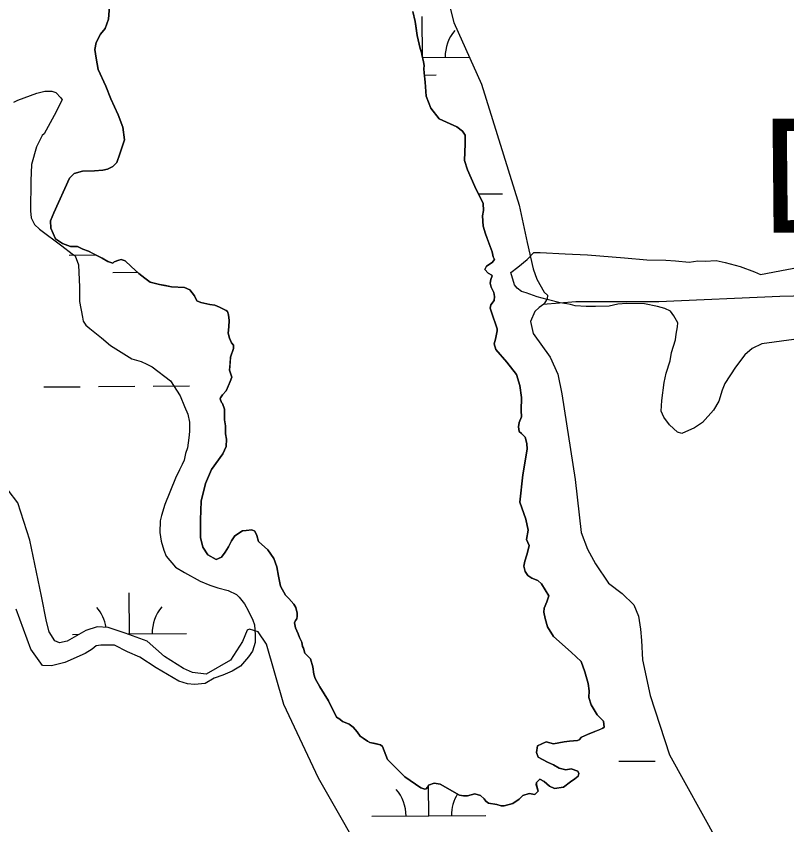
# Model space of a CAD drawing. Extents: x 3567028 to 3605064, y 510945 to 536587.
# Drawn here: x 3597727 to 3598403, y 519646 to 520355 of the extents above; entities that cross this region are included whole.
import ezdxf

# ---------------------------------------------------------------- set-up
doc = ezdxf.new("R2010")
doc.units = 0
for name, color, linetype in [('V-RIVR-IDEN', 7, 'Continuous'), ('V-SITE-VEGE', 7, 'Continuous'), ('V-TOPO-SHOR', 7, 'Continuous'), ('V-WETL-SWMP', 7, 'Continuous')]:
    doc.layers.add(name, color=color, linetype=linetype)

msp = doc.modelspace()

# ---------------------------------------------------------------- linework, layer by layer
at = {"layer": 'V-SITE-VEGE'}
for points in [[(3597724.5, 520279.76), (3597727.95, 520281.45), (3597744.66, 520287.63), (3597751.56, 520289.29), (3597757.87, 520289.24), (3597761.3, 520288.06), (3597765.86, 520283.43), (3597766.99, 520281.7), (3597759.98, 520267.98), (3597751.24, 520251.98), (3597749.5, 520250.27), (3597744.25, 520240.56), (3597740.1, 520225.1), (3597739.41, 520210.75), (3597739.18, 520184.35), (3597739.71, 520178.03), (3597742.53, 520172.26), (3597747.08, 520168.2), (3597766.48, 520153.69), (3597775.6, 520146.72), (3597778.46, 520144.98), (3597781.26, 520136.92), (3597782.25, 520117.39), (3597782.14, 520104.76), (3597784.89, 520090.96), (3597785.43, 520087.51), (3597787.7, 520084.05), (3597791.12, 520081.15), (3597801.39, 520073.03), (3597809.36, 520066.07), (3597828.21, 520054.43), (3597836.22, 520052.07), (3597841.37, 520049.73), (3597845.94, 520047.39), (3597861.91, 520035.2), (3597870.41, 520021.93), (3597874.35, 520012.71), (3597877.16, 520005.8), (3597878.82, 519998.89), (3597878.76, 519990.86), (3597878.13, 519985.12), (3597876.91, 519976.52), (3597875.15, 519971.37), (3597873.95, 519965.64), (3597872.2, 519961.64), (3597869.86, 519957.07), (3597866.35, 519949.63), (3597856.97, 519926.75), (3597854.02, 519917.02), (3597852.83, 519912.43), (3597852.75, 519902.1), (3597853.83, 519894.63), (3597856.06, 519886.58), (3597858.31, 519881.39), (3597866.27, 519871.56), (3597874.26, 519866.9), (3597887.98, 519859.32), (3597896.56, 519855.81), (3597903.43, 519853.45), (3597912.59, 519851.08), (3597920.02, 519847.57), (3597922.3, 519845.26), (3597926.84, 519839.48), (3597930.23, 519833.71), (3597934.18, 519825.07), (3597935.87, 519821.03), (3597936.37, 519812.42), (3597936.31, 519805.53), (3597933.95, 519798.09), (3597930.46, 519792.95), (3597923.51, 519784.97), (3597916.01, 519780.44), (3597907.94, 519777.07), (3597900.46, 519774.26), (3597892.38, 519769.74), (3597883.19, 519768.67), (3597876.88, 519769.3), (3597869.44, 519771.65), (3597849.45, 519783.3), (3597835.17, 519792.61), (3597824.31, 519797.29), (3597812.87, 519803.13), (3597800.82, 519803.23), (3597796.8, 519802.69), (3597793.33, 519799.85), (3597786.98, 519795.89), (3597769.12, 519788), (3597757.61, 519785.23), (3597749.58, 519785.3), (3597739.37, 519799.73), (3597726.46, 519834.86)], [(3598381.12, 520067.54), (3598372.47, 520063.59), (3598366.11, 520057.9), (3598357.98, 520047.07), (3598348.68, 520032.8), (3598346.33, 520027.08), (3598343.38, 520017.34), (3598338.72, 520009.34), (3598328.87, 519998.52), (3598321.94, 519993.99), (3598310.99, 519988.91), (3598306.98, 519990.1), (3598300.15, 519996.47), (3598295.04, 520003.4), (3598292.79, 520008.59), (3598293.44, 520017.77), (3598295.3, 520033.82), (3598297.09, 520041.84), (3598300.63, 520052.72), (3598301.84, 520060.17), (3598305.38, 520071.05), (3598305.99, 520076.21), (3598307.19, 520082.52), (3598307.23, 520085.96), (3598303.83, 520092.3), (3598301, 520096.34), (3598295.85, 520098.68), (3598289.55, 520100.46), (3598278.09, 520102.85), (3598262.6, 520102.98), (3598254.55, 520102.48), (3598247.08, 520100.82), (3598235.02, 520100.35), (3598226.98, 520100.42), (3598217.23, 520101.07), (3598213.22, 520102.26), (3598209.78, 520102.86), (3598204.05, 520103.48), (3598192.59, 520106.45), (3598184, 520108.82), (3598174.27, 520112.34), (3598170.26, 520113.53), (3598166.27, 520116.43), (3598164, 520119.32), (3598160.65, 520130.26), (3598167, 520134.79), (3598175.09, 520141.61), (3598180.89, 520147.88), (3598186.63, 520147.83), (3598208.43, 520146.5), (3598227.94, 520145.76), (3598260.64, 520143.19), (3598280.14, 520141.3), (3598296.79, 520141.16), (3598305.39, 520140.51), (3598317.43, 520139.26), (3598324.91, 520140.34), (3598331.22, 520140.29), (3598340.98, 520140.78), (3598349, 520138.99), (3598362.18, 520135.43), (3598374.77, 520130.73), (3598379.91, 520128.39)], [(3598379.91, 520128.39), (3598443.16, 520140.49)], [(3598409.28, 520071.32), (3598381.12, 520067.54)]]:
    msp.add_lwpolyline(points, dxfattribs=at)
at = {"layer": 'V-TOPO-SHOR'}
for points in [[(3597917.34, 520066.49), (3597915.42, 520068.45), (3597913.84, 520072.66), (3597912.58, 520076.88), (3597913.28, 520082.69), (3597913.65, 520088.18), (3597913.04, 520093.03), (3597912.09, 520095.95), (3597910.81, 520096.93), (3597905.02, 520099.89), (3597900.83, 520101.54), (3597896.63, 520102.23), (3597895.02, 520102.56), (3597888.57, 520103.91), (3597885.02, 520105.23), (3597883.12, 520109.77), (3597878.96, 520114.98), (3597874.45, 520116.96), (3597868.32, 520117.34), (3597862.82, 520117.7), (3597857.66, 520118.72), (3597852.5, 520119.73), (3597844.11, 520121.74), (3597839.61, 520125.33), (3597834.15, 520129.26), (3597827.42, 520135.46), (3597822.29, 520140.35), (3597818.74, 520141.67), (3597816.79, 520141.04), (3597812.58, 520139.47), (3597811.28, 520138.51), (3597807.09, 520139.83), (3597801.94, 520142.79), (3597794.54, 520146.73), (3597790.03, 520149.03), (3597785.2, 520150.69), (3597780.37, 520152.99), (3597774.23, 520153.04), (3597767.14, 520155.69), (3597761.03, 520159.62), (3597756.91, 520169.03), (3597756.64, 520175.5), (3597759.61, 520182.58), (3597773.44, 520212.85), (3597777.36, 520217.02), (3597784.81, 520219.22), (3597795.16, 520219.46), (3597802.6, 520220.04), (3597806.81, 520220.97), (3597811.35, 520223.2), (3597814.94, 520226.72), (3597817.59, 520234.46), (3597821.57, 520246.71), (3597820.05, 520257.71), (3597815.94, 520268.41), (3597809.59, 520282.69), (3597805.16, 520293.72), (3597798.5, 520308.32), (3597796.64, 520318.36), (3597795.73, 520325.8), (3597796.76, 520331.93), (3597800.7, 520339.33), (3597804.62, 520344.15), (3597807.6, 520352.53), (3597808.34, 520363.84)], [(3598074.79, 520359.31), (3598076.66, 520350.57), (3598077.27, 520346.69), (3598078.49, 520338.27), (3598081.3, 520326.61), (3598082.25, 520323.37), (3598082.55, 520321.43), (3598084.11, 520314.95), (3598084.73, 520311.71), (3598084.38, 520308.81), (3598084.68, 520305.25), (3598084.98, 520302.34), (3598085.58, 520297.16), (3598086.44, 520284.87), (3598090.56, 520274.49), (3598097.91, 520265.05), (3598107.57, 520260.77), (3598113.37, 520258.13), (3598118.19, 520254.21), (3598120.74, 520250.64), (3598120.71, 520247.4), (3598120.68, 520243.2), (3598120.23, 520228.34), (3598122.75, 520220.23), (3598129.09, 520205.63), (3598136.4, 520190.7), (3598136.67, 520184.56), (3598135.98, 520180.04), (3598136.55, 520170.98), (3598138.43, 520164.18), (3598141.28, 520156.72), (3598144.44, 520148.29), (3598145.37, 520144.08), (3598146.32, 520141.48), (3598144.36, 520138.91), (3598139.49, 520135.72), (3598137.84, 520132.83), (3598140.73, 520129.57), (3598143.94, 520127.92), (3598144.26, 520127.28), (3598143.26, 520124.05), (3598142.59, 520120.83), (3598143.53, 520117.26), (3598145.75, 520112.72), (3598146.37, 520109.16), (3598146.02, 520105.6), (3598143.08, 520101.75), (3598142.73, 520098.84), (3598143.67, 520095.28), (3598148.72, 520080.69), (3598148.7, 520078.95), (3598147.35, 520071.85), (3598146.02, 520067.66), (3598147.59, 520062.79), (3598157.2, 520051.4), (3598165.83, 520040.66), (3598168.66, 520030.93), (3598170.19, 520020.58), (3598169.77, 520009.27), (3598170.04, 520003.45), (3598168.06, 519998.61), (3598167.38, 519994.74), (3598168, 519990.86), (3598170.24, 519988.9), (3598173.45, 519985.64), (3598174.69, 519980.13), (3598174.98, 519975.28), (3598171.23, 519952.69), (3598168.76, 519928.79), (3598173.81, 519913.87), (3598175.99, 519904.16), (3598174.63, 519896.09), (3598176.84, 519890.57), (3598175.84, 519887.03), (3598174.83, 519882.51), (3598173.17, 519877.03), (3598172.16, 519872.51), (3598173.42, 519867.98), (3598175.65, 519864.4), (3598179.19, 519862.11), (3598184.34, 519860.12), (3598187.55, 519857.19), (3598194.25, 519846.46), (3598192.27, 519841.31), (3598189.95, 519835.83), (3598189.6, 519832.28), (3598190.85, 519826.78), (3598193.05, 519819.32), (3598198.15, 519810.87), (3598213.87, 519797.17)], [(3599473.83, 520126.48), (3599340.2, 520124.46), (3599204.39, 520121.47), (3599023.72, 520118.86), (3598856.02, 520114.76), (3598773.77, 520115.84), (3598588.19, 520113.86), (3598396.87, 520109.17), (3598290.56, 520104.36), (3598217.75, 520104.38), (3598189.1, 520102.01)], [(3597914.48, 520034.51), (3597915.81, 520038.38), (3597913.92, 520044.54), (3597914.29, 520050.03), (3597914.66, 520055.85), (3597917.32, 520063.58), (3597917.34, 520066.49)], [(3598152.15, 519662.37), (3598148.6, 519663.37), (3598141.18, 519664.73), (3598138.93, 519666.36), (3598137.33, 519668.32), (3598134.12, 519671.25), (3598129.29, 519672.91), (3598122.81, 519671.03), (3598119.25, 519671.06), (3598115.7, 519671.73), (3598098.65, 519681.25), (3598093.49, 519682.27), (3598088.62, 519680.37), (3598087.64, 519678.76), (3598086.33, 519677.15), (3598085.36, 519676.84), (3598081.82, 519678.16), (3598067.67, 519687.66), (3598052.61, 519702.98), (3598048.18, 519714.33), (3598046.25, 519715.96), (3598041.74, 519716.97), (3598036.9, 519717.98), (3598034.97, 519718.97), (3598031.11, 519721.59), (3598028.54, 519723.55), (3598025.98, 519727.12), (3598022.46, 519731.36), (3598018.93, 519733.97), (3598015.39, 519735.3), (3598013.13, 519736.28), (3598010.56, 519738.25), (3598007.67, 519740.21), (3598000.68, 519754.49), (3597993.03, 519766.84), (3597988.89, 519773.99), (3597987.95, 519777.88), (3597987.03, 519784.35), (3597984.83, 519791.15), (3597980.02, 519796.37), (3597978.77, 519800.58), (3597977.81, 519802.2), (3597977.19, 519805.77), (3597975.29, 519809.98), (3597974.03, 519813.23), (3597971.81, 519818.42), (3597970.88, 519822.95), (3597971.86, 519824.88), (3597972.84, 519826.49), (3597973.19, 519828.75), (3597973.21, 519831.34), (3597971.96, 519836.2), (3597970.37, 519839.12), (3597965.89, 519844.33), (3597963, 519847.26), (3597960.45, 519851.81), (3597958.54, 519855.06), (3597956.68, 519863.8), (3597955.45, 519871.89), (3597952.6, 519879.35), (3597947.5, 519886.83), (3597939.15, 519894.34), (3597937.91, 519899.52), (3597936, 519903.41), (3597933.42, 519904.4), (3597928.57, 519903.8), (3597925.33, 519903.5), (3597918.51, 519899.04), (3597915.56, 519894.86), (3597912.93, 519889.39), (3597909.98, 519884.89), (3597906.71, 519880.39), (3597902.17, 519878.49), (3597894.77, 519882.43), (3597890.3, 519889.26), (3597888.43, 519897.67), (3597888.24, 519913.19), (3597889.03, 519929.67), (3597892.71, 519945.16), (3597897.99, 519957.4), (3597907.81, 519971.21), (3597910.77, 519977.65), (3597911.15, 519984.11), (3597910.22, 519988.65), (3597910.27, 519995.76), (3597909.35, 520000.94), (3597909.43, 520010.31), (3597907.53, 520015.18), (3597906.89, 520016.15), (3597905.63, 520019.4), (3597905.96, 520020.36), (3597907.6, 520022.93), (3597910.86, 520026.46), (3597912.84, 520030.97), (3597914.48, 520034.51)], [(3598213.87, 519797.17), (3598222.53, 519789.01), (3598225.69, 519779.93), (3598228.51, 519769.56), (3598229.42, 519763.09), (3598229.37, 519757.27), (3598231.26, 519750.79)], [(3598231.26, 519750.79), (3598236.68, 519742.02), (3598242.12, 519736.48), (3598242.73, 519731.3), (3598241.43, 519730.34), (3598238.51, 519729.07), (3598234.61, 519727.49), (3598228.13, 519724.96), (3598222.93, 519722.42), (3598220.65, 519720.17), (3598219.35, 519719.54), (3598212.24, 519718.95), (3598207.71, 519718.34), (3598198.32, 519716.81), (3598191.87, 519718.48), (3598184.08, 519714.99), (3598183.38, 519709.17), (3598184.64, 519704.96), (3598193.01, 519700.69), (3598198.16, 519698.38), (3598203.31, 519695.43), (3598209.12, 519693.76), (3598213.65, 519694.7), (3598219.45, 519692.71), (3598220.4, 519690.76), (3598219.73, 519688.18), (3598216.81, 519685.94), (3598213.23, 519683.38), (3598207.05, 519678.59), (3598198.96, 519677.36), (3598194.77, 519679.66), (3598189.96, 519683.58), (3598186.09, 519685.55), (3598183.16, 519682.67), (3598183.15, 519680.73), (3598184.71, 519675.22), (3598181.78, 519672.34), (3598176.94, 519673.03), (3598171.43, 519671.46), (3598168.17, 519668.25), (3598162.64, 519664.42), (3598154.86, 519662.22), (3598152.15, 519662.37)]]:
    msp.add_lwpolyline(points, dxfattribs=at)
at = {"layer": 'V-WETL-SWMP'}
for p, q in [((3598083.15, 520318.96), (3598082.84, 520354.83)), ((3598083.18, 520318.83), (3598124.47, 520319.18)), ((3598084.88, 520303.42), (3598095.28, 520303.5)), ((3598132.25, 520199.17), (3598153.31, 520199.35)), ((3597773.16, 520145.4), (3597796.58, 520145.6)), ((3597811.29, 520130.29), (3597832.83, 520130.47)), ((3597750.73, 520029.77), (3597782.73, 520030.04)), ((3597798.73, 520030.18), (3597830.73, 520030.45)), ((3597846.73, 520030.58), (3597878.72, 520030.85)), ((3597825.97, 519813.16), (3597825.66, 519849.16)), ((3597775.97, 519812.74), (3597781.7, 519812.79)), ((3597824.18, 519813.14), (3597875.97, 519813.58)), ((3598255.43, 519701.35), (3598287.42, 519701.62)), ((3598088.76, 519653.51), (3598088.53, 519680.23)), ((3598038.76, 519653.09), (3598138.76, 519653.93))]:
    msp.add_line(p, q, dxfattribs=at)
for points in [[(3598104.13, 520376.32), (3598110.79, 520349.49), (3598135.14, 520295.54), (3598168.11, 520189.34), (3598175.12, 520156.6), (3598180.44, 520133.32), (3598183.71, 520124.23), (3598189.92, 520112.96), (3598192.85, 520110.38), (3598192.62, 520107.23), (3598189.83, 520102.53), (3598185.67, 520099.61), (3598181.7, 520095.9), (3598178.08, 520087.27), (3598180.36, 520076.62), (3598195.34, 520056.02), (3598201.91, 520041), (3598205.51, 520023.84), (3598217.28, 519948.53), (3598222.6, 519902.02), (3598228.19, 519887.6), (3598234.97, 519874.75), (3598246.64, 519857.72), (3598258.37, 519848.56), (3598268.72, 519838.63), (3598272.77, 519828.56), (3598274.65, 519817.32), (3598275.35, 519807.27), (3598276.39, 519790.33), (3598283.02, 519759.17), (3598300.1, 519707.05), (3598341.8, 519631.69)], [(3597808.34, 520363.84), (3597807.6, 520352.53), (3597804.62, 520344.15), (3597800.7, 520339.34), (3597796.76, 520331.93), (3597795.73, 520325.8), (3597796.64, 520318.36), (3597798.5, 520308.32), (3597805.16, 520293.72), (3597809.59, 520282.69), (3597815.94, 520268.41), (3597820.05, 520257.71), (3597821.57, 520246.71), (3597817.59, 520234.46), (3597814.94, 520226.72), (3597811.35, 520223.2), (3597806.81, 520220.97), (3597802.6, 520220.04), (3597795.16, 520219.46), (3597784.81, 520219.22), (3597777.36, 520217.02), (3597773.44, 520212.85), (3597759.61, 520182.58), (3597756.64, 520175.5), (3597756.91, 520169.03), (3597761.03, 520159.62), (3597767.14, 520155.69), (3597774.23, 520153.04), (3597780.37, 520152.99), (3597785.2, 520150.69), (3597790.03, 520149.03), (3597801.94, 520142.79), (3597807.09, 520139.83), (3597811.28, 520138.51), (3597812.58, 520139.47), (3597816.79, 520141.04)], [(3598170.19, 520020.58), (3598168.66, 520030.93), (3598165.83, 520040.66), (3598157.2, 520051.4), (3598147.59, 520062.79), (3598146.02, 520067.66), (3598147.35, 520071.85), (3598148.7, 520078.95), (3598148.72, 520080.69), (3598143.67, 520095.28), (3598142.73, 520098.84), (3598143.08, 520101.75), (3598146.02, 520105.6), (3598146.37, 520109.16), (3598145.75, 520112.72), (3598143.53, 520117.26), (3598142.59, 520120.83), (3598143.27, 520124.05), (3598144.26, 520127.28), (3598143.94, 520127.93), (3598140.73, 520129.57), (3598137.84, 520132.83), (3598139.48, 520135.72), (3598144.36, 520138.91), (3598146.32, 520141.48), (3598145.37, 520144.08), (3598144.44, 520148.29), (3598138.43, 520164.18), (3598136.55, 520170.98), (3598135.98, 520180.04), (3598136.67, 520184.56), (3598136.4, 520190.7), (3598129.09, 520205.63), (3598122.75, 520220.23), (3598120.23, 520228.34), (3598120.68, 520243.2), (3598120.74, 520250.64), (3598118.19, 520254.21), (3598113.37, 520258.13), (3598097.91, 520265.05), (3598090.56, 520274.49), (3598086.44, 520284.87), (3598085.58, 520297.16), (3598084.68, 520305.25), (3598084.38, 520308.81), (3598084.73, 520311.71), (3598084.11, 520314.95), (3598082.55, 520321.43), (3598082.25, 520323.37), (3598081.3, 520326.61), (3598078.49, 520338.27), (3598076.66, 520350.57), (3598074.79, 520359.32)], [(3597816.79, 520141.04), (3597818.74, 520141.67), (3597822.29, 520140.35), (3597827.42, 520135.46), (3597834.15, 520129.26), (3597839.61, 520125.34), (3597844.11, 520121.74), (3597852.5, 520119.73), (3597862.82, 520117.7), (3597874.45, 520116.96), (3597878.96, 520114.98), (3597883.12, 520109.77), (3597885.02, 520105.23), (3597888.57, 520103.91), (3597896.63, 520102.22), (3597900.83, 520101.54), (3597905.02, 520099.89), (3597910.81, 520096.93), (3597912.1, 520095.95), (3597913.04, 520093.03), (3597913.65, 520088.18), (3597913.28, 520082.69), (3597912.58, 520076.88), (3597913.84, 520072.66), (3597915.42, 520068.45), (3597917.34, 520066.49), (3597917.32, 520063.58), (3597914.67, 520055.85), (3597913.92, 520044.54), (3597915.81, 520038.38), (3597914.48, 520034.51), (3597910.86, 520026.46), (3597907.6, 520022.93), (3597905.96, 520020.36), (3597905.63, 520019.4), (3597906.89, 520016.15), (3597907.53, 520015.18), (3597909.43, 520010.31), (3597909.35, 520000.94), (3597910.28, 519995.76), (3597910.22, 519988.65), (3597911.15, 519984.11), (3597910.77, 519977.65), (3597907.81, 519971.21), (3597897.99, 519957.4), (3597892.71, 519945.16), (3597889.03, 519929.67), (3597888.24, 519913.19), (3597888.43, 519897.67), (3597890.3, 519889.26), (3597894.77, 519882.43), (3597902.17, 519878.49), (3597906.71, 519880.39), (3597909.98, 519884.89), (3597912.93, 519889.39), (3597915.56, 519894.86), (3597918.51, 519899.04), (3597925.33, 519903.5), (3597928.57, 519903.8), (3597933.42, 519904.41), (3597936, 519903.41), (3597937.91, 519899.52), (3597939.16, 519894.34), (3597947.5, 519886.83), (3597952.6, 519879.35), (3597955.45, 519871.89), (3597956.68, 519863.8), (3597958.54, 519855.06), (3597963, 519847.26), (3597965.88, 519844.33), (3597970.37, 519839.12), (3597971.96, 519836.2), (3597973.21, 519831.34), (3597973.19, 519828.75), (3597972.84, 519826.49), (3597971.86, 519824.88), (3597970.88, 519822.95), (3597971.81, 519818.42), (3597974.02, 519813.23), (3597975.29, 519809.98), (3597977.19, 519805.77), (3597977.81, 519802.2), (3597978.77, 519800.58), (3597980.02, 519796.37), (3597984.83, 519791.15), (3597987.03, 519784.35), (3597987.95, 519777.87), (3597988.89, 519773.99), (3597993.03, 519766.84), (3598000.68, 519754.49), (3598007.67, 519740.21), (3598010.56, 519738.25), (3598013.13, 519736.29), (3598015.39, 519735.3), (3598018.93, 519733.97), (3598022.46, 519731.36), (3598025.98, 519727.12), (3598028.54, 519723.55), (3598031.11, 519721.59), (3598034.97, 519718.97), (3598036.9, 519717.98)], [(3598036.9, 519717.98), (3598046.25, 519715.96), (3598048.18, 519714.33), (3598052.61, 519702.98), (3598067.67, 519687.66), (3598081.81, 519678.16), (3598085.36, 519676.84), (3598086.33, 519677.16), (3598087.64, 519678.76), (3598088.62, 519680.37), (3598093.49, 519682.27), (3598098.65, 519681.25), (3598115.7, 519671.73), (3598119.25, 519671.06), (3598122.81, 519671.03), (3598129.29, 519672.91), (3598134.12, 519671.25), (3598137.33, 519668.32), (3598138.93, 519666.36), (3598141.18, 519664.73), (3598148.6, 519663.37), (3598152.15, 519662.37), (3598154.86, 519662.22), (3598162.64, 519664.42), (3598168.17, 519668.25), (3598171.43, 519671.46), (3598176.94, 519673.03), (3598181.78, 519672.34), (3598184.71, 519675.22), (3598183.14, 519680.73), (3598183.16, 519682.67), (3598186.09, 519685.55), (3598189.96, 519683.58), (3598194.77, 519679.66), (3598198.96, 519677.36), (3598207.05, 519678.59), (3598213.23, 519683.38), (3598216.81, 519685.94), (3598219.73, 519688.18), (3598220.4, 519690.76), (3598219.45, 519692.71), (3598213.65, 519694.7), (3598209.12, 519693.76), (3598203.31, 519695.43), (3598198.16, 519698.38), (3598193.01, 519700.69), (3598184.64, 519704.96), (3598183.39, 519709.17), (3598184.08, 519714.99), (3598191.87, 519718.48), (3598198.32, 519716.81), (3598207.71, 519718.34), (3598212.24, 519718.95), (3598219.35, 519719.54), (3598220.65, 519720.17), (3598222.93, 519722.42), (3598228.13, 519724.96), (3598234.61, 519727.49), (3598241.43, 519730.34), (3598242.73, 519731.3), (3598242.13, 519736.48), (3598236.68, 519742.02), (3598231.26, 519750.79), (3598229.37, 519757.27), (3598229.42, 519763.09), (3598228.51, 519769.56), (3598225.69, 519779.93), (3598222.53, 519789.01), (3598213.87, 519797.16), (3598198.15, 519810.87), (3598193.05, 519819.32), (3598190.85, 519826.78), (3598189.6, 519832.28), (3598189.96, 519835.83), (3598192.26, 519841.31), (3598194.25, 519846.46), (3598187.55, 519857.19), (3598184.34, 519860.12), (3598179.19, 519862.11), (3598175.65, 519864.4), (3598173.42, 519867.98), (3598172.16, 519872.51), (3598173.17, 519877.03), (3598174.83, 519882.51), (3598175.84, 519887.03), (3598176.84, 519890.57), (3598174.63, 519896.09), (3598175.99, 519904.16), (3598173.81, 519913.87), (3598168.76, 519928.79), (3598171.23, 519952.69), (3598174.98, 519975.28), (3598174.69, 519980.13), (3598173.45, 519985.64), (3598170.24, 519988.9), (3598168, 519990.86), (3598167.38, 519994.74), (3598168.06, 519998.61), (3598170.04, 520003.45), (3598169.77, 520009.27), (3598170.19, 520020.58)], [(3598040.19, 519602.1), (3597992.01, 519686.49), (3597961.6, 519751.22), (3597946.27, 519803.99), (3597938.87, 519815.09), (3597931.4, 519817.32), (3597929.22, 519816.55), (3597925.19, 519806.33), (3597914.61, 519790.06), (3597893.21, 519777.82), (3597881.2, 519779.3), (3597873.34, 519782.72), (3597856.67, 519793.31), (3597841.6, 519806.64), (3597822.14, 519813.9), (3597807.4, 519818.76), (3597797.54, 519819.43), (3597787.66, 519816.17), (3597771.22, 519806.84), (3597764.7, 519805.32), (3597760.57, 519807.13), (3597755.51, 519814.86), (3597753.22, 519824.15), (3597748.68, 519846.27), (3597738.45, 519895.44), (3597728.07, 519928.06), (3597719.49, 519939.17)]]:
    msp.add_lwpolyline(points, dxfattribs=at)
for centre, start, end in [((3598138.38, 520319.77), 139.71152, 181.25518), ((3597770.72, 519813.17), 9.34461, 41.25519), ((3597881.2, 519814.1), 139.71152, 181.25518), ((3598033.51, 519653.52), 359.71153, 41.25519), ((3598144, 519654.45), 148.71117, 181.25518)]:
    msp.add_arc(centre, 35.25, start, end, dxfattribs=at)

# ---------------------------------------------------------------- texts
at = {"layer": 'V-RIVR-IDEN'}
msp.add_text('DAVIS CREVASSE', height=99.9998, rotation=0.55499, dxfattribs=at).set_placement((3598380.5, 520165.02))

doc.saveas('drawing.dxf')
